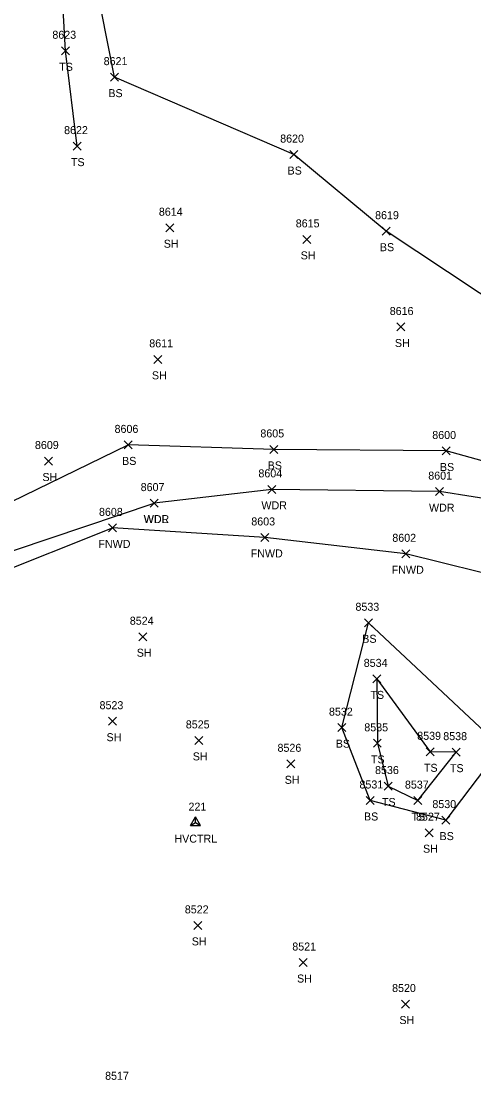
# Model space of a CAD drawing. Extents: x 1769141 to 1770911, y 735471 to 741449.
# Drawn here: x 1770324.8 to 1770438.1, y 736995 to 737257.9 of the extents above; entities that cross this region are included whole.
import ezdxf

# ---------------------------------------------------------------- set-up
doc = ezdxf.new("R2010")
doc.units = 0
for name, color, linetype in [('C_A', 7, 'Continuous'), ('C_I', 7, 'Continuous'), ('CPSM', 7, 'Continuous'), ('L_A', 7, 'Continuous'), ('L_I', 7, 'Continuous'), ('L_TIC', 7, 'Continuous'), ('LAWA', 7, 'Continuous'), ('LELB', 7, 'Continuous'), ('LFNC', 7, 'Continuous')]:
    doc.layers.add(name, color=color, linetype=linetype)

msp = doc.modelspace()

# ---------------------------------------------------------------- linework, layer by layer
at = {"layer": 'CPSM'}
for p, q in [((1770367.22, 737056.83), (1770368.47, 737059)), ((1770367.22, 737056.83), (1770368.47, 737057.55)), ((1770367.22, 737056.83), (1770369.72, 737056.83)), ((1770369.72, 737056.83), (1770368.47, 737059)), ((1770368.47, 737057.55), (1770368.47, 737059)), ((1770368.47, 737057.55), (1770368.47, 737057.55)), ((1770368.47, 737057.55), (1770369.72, 737056.83))]:
    msp.add_line(p, q, dxfattribs=at)
at = {"layer": 'L_TIC'}
for points in [[(1770334.94, 737249.48), (1770336.94, 737251.48)], [(1770336.94, 737249.48), (1770334.94, 737251.48)], [(1770334.94, 737249.48), (1770336.94, 737251.48)], [(1770336.94, 737249.48), (1770334.94, 737251.48)], [(1770347.2, 737242.89), (1770349.2, 737244.89)], [(1770349.2, 737242.89), (1770347.2, 737244.89)], [(1770337.87, 737225.65), (1770339.87, 737227.65)], [(1770339.87, 737225.65), (1770337.87, 737227.65)], [(1770392.02, 737223.54), (1770394.02, 737225.54)], [(1770394.02, 737223.54), (1770392.02, 737225.54)], [(1770361.01, 737205.25), (1770363.01, 737207.25)], [(1770363.01, 737205.25), (1770361.01, 737207.25)], [(1770395.25, 737202.34), (1770397.25, 737204.34)], [(1770397.25, 737202.34), (1770395.25, 737204.34)], [(1770415.11, 737204.39), (1770417.11, 737206.39)], [(1770417.11, 737204.39), (1770415.11, 737206.39)], [(1770418.82, 737180.44), (1770420.82, 737182.44)], [(1770420.82, 737180.44), (1770418.82, 737182.44)], [(1770358.04, 737172.35), (1770360.04, 737174.35)], [(1770360.04, 737172.35), (1770358.04, 737174.35)], [(1770350.63, 737150.97), (1770352.63, 737152.97)], [(1770352.63, 737150.97), (1770350.63, 737152.97)], [(1770350.63, 737150.97), (1770352.63, 737152.97)], [(1770352.63, 737150.97), (1770350.63, 737152.97)], [(1770387.05, 737149.84), (1770389.05, 737151.84)], [(1770389.05, 737149.84), (1770387.05, 737151.84)], [(1770430.13, 737149.45), (1770432.13, 737151.45)], [(1770432.13, 737149.45), (1770430.13, 737151.45)], [(1770330.67, 737146.94), (1770332.67, 737148.94)], [(1770332.67, 737146.94), (1770330.67, 737148.94)], [(1770386.56, 737139.86), (1770388.56, 737141.86)], [(1770388.56, 737139.86), (1770386.56, 737141.86)], [(1770428.48, 737139.29), (1770430.48, 737141.29)], [(1770430.48, 737139.29), (1770428.48, 737141.29)], [(1770357.1, 737136.42), (1770359.1, 737138.42)], [(1770359.1, 737136.42), (1770357.1, 737138.42)], [(1770357.1, 737136.42), (1770359.1, 737138.42)], [(1770359.1, 737136.42), (1770357.1, 737138.42)], [(1770346.68, 737130.23), (1770348.68, 737132.23)], [(1770348.68, 737130.23), (1770346.68, 737132.23)], [(1770346.68, 737130.23), (1770348.68, 737132.23)], [(1770348.68, 737130.23), (1770346.68, 737132.23)], [(1770384.77, 737127.84), (1770386.77, 737129.84)], [(1770386.77, 737127.84), (1770384.77, 737129.84)], [(1770420.05, 737123.75), (1770422.05, 737125.75)], [(1770422.05, 737123.75), (1770420.05, 737125.75)], [(1770410.71, 737106.51), (1770412.71, 737108.51)], [(1770412.71, 737106.51), (1770410.71, 737108.51)], [(1770410.71, 737106.51), (1770412.71, 737108.51)], [(1770412.71, 737106.51), (1770410.71, 737108.51)], [(1770354.26, 737103.02), (1770356.26, 737105.02)], [(1770356.26, 737103.02), (1770354.26, 737105.02)], [(1770412.78, 737092.49), (1770414.78, 737094.49)], [(1770414.78, 737092.49), (1770412.78, 737094.49)], [(1770412.78, 737092.49), (1770414.78, 737094.49)], [(1770414.78, 737092.49), (1770412.78, 737094.49)], [(1770346.69, 737081.91), (1770348.69, 737083.91)], [(1770348.69, 737081.91), (1770346.69, 737083.91)], [(1770404.08, 737080.3), (1770406.08, 737082.3)], [(1770406.08, 737080.3), (1770404.08, 737082.3)], [(1770368.27, 737077.11), (1770370.27, 737079.11)], [(1770370.27, 737077.11), (1770368.27, 737079.11)], [(1770412.92, 737076.38), (1770414.92, 737078.38)], [(1770414.92, 737076.38), (1770412.92, 737078.38)], [(1770426.17, 737074.26), (1770428.17, 737076.26)], [(1770428.17, 737074.26), (1770426.17, 737076.26)], [(1770426.17, 737074.26), (1770428.17, 737076.26)], [(1770428.17, 737074.26), (1770426.17, 737076.26)], [(1770432.67, 737074.17), (1770434.67, 737076.17)], [(1770434.67, 737074.17), (1770432.67, 737076.17)], [(1770391.26, 737071.26), (1770393.26, 737073.26)], [(1770393.26, 737071.26), (1770391.26, 737073.26)], [(1770415.67, 737065.7), (1770417.67, 737067.7)], [(1770417.67, 737065.7), (1770415.67, 737067.7)], [(1770411.14, 737062.09), (1770413.14, 737064.09)], [(1770413.14, 737062.09), (1770411.14, 737064.09)], [(1770423.08, 737062.06), (1770425.08, 737064.06)], [(1770425.08, 737062.06), (1770423.08, 737064.06)], [(1770430.03, 737057.19), (1770432.03, 737059.19)], [(1770432.03, 737057.19), (1770430.03, 737059.19)], [(1770425.86, 737054.04), (1770427.86, 737056.04)], [(1770427.86, 737054.04), (1770425.86, 737056.04)], [(1770368.02, 737030.87), (1770370.02, 737032.87)], [(1770370.02, 737030.87), (1770368.02, 737032.87)], [(1770394.35, 737021.59), (1770396.35, 737023.59)], [(1770396.35, 737021.59), (1770394.35, 737023.59)], [(1770419.96, 737011.22), (1770421.96, 737013.22)], [(1770421.96, 737011.22), (1770419.96, 737013.22)]]:
    msp.add_lwpolyline(points, dxfattribs=at)
at = {"layer": 'LAWA'}
for points in [[(1770586.58, 737013.91), (1770575.08, 737024.25), (1770550.14, 737042.72), (1770533.43, 737057.66), (1770525.71, 737055.3), (1770522.81, 737058.38), (1770523.2, 737065.09), (1770513.62, 737091.84), (1770503.89, 737107.01), (1770499.37, 737121.32), (1770454.77, 737136.33), (1770429.48, 737140.29), (1770387.56, 737140.86), (1770358.1, 737137.42)], [(1770295.56, 736765.07), (1770298.44, 736807.53), (1770300.94, 736833.02), (1770303.15, 736868.46), (1770304.73, 736899.95), (1770312.24, 736920.03), (1770307.96, 736948.77), (1770308.9, 736965.25), (1770306.38, 736996.36), (1770309.8, 737006.68), (1770311.39, 737048.91), (1770314.52, 737106.24), (1770314.64, 737122.83), (1770358.1, 737137.42)]]:
    msp.add_lwpolyline(points, dxfattribs=at)
at = {"layer": 'LELB'}
for points in [[(1770495.87, 737193.33), (1770454.74, 737179.84), (1770416.11, 737205.39), (1770393.02, 737224.54), (1770348.2, 737243.89), (1770331.54, 737327.74)], [(1770335.94, 737250.48), (1770331.54, 737327.74)], [(1770338.87, 737226.65), (1770335.94, 737250.48)], [(1770304.12, 737007.29), (1770305.73, 737049.06), (1770307.04, 737102.55), (1770306, 737129.85), (1770351.63, 737151.97)], [(1770555.66, 737060.64), (1770538.34, 737074.44), (1770525.63, 737103.78), (1770515.58, 737112.49), (1770477.76, 737137.12), (1770449.77, 737145.33), (1770431.13, 737150.45), (1770388.05, 737150.84), (1770351.63, 737151.97)], [(1770444.9, 737076.46), (1770431.03, 737058.19), (1770412.14, 737063.09), (1770405.08, 737081.3), (1770411.71, 737107.51)], [(1770444.9, 737076.46), (1770411.71, 737107.51)], [(1770413.78, 737093.49), (1770427.17, 737075.26)], [(1770413.78, 737093.49), (1770413.92, 737077.38), (1770416.67, 737066.7), (1770424.08, 737063.06), (1770433.67, 737075.17), (1770427.17, 737075.26)]]:
    msp.add_lwpolyline(points, dxfattribs=at)
at = {"layer": 'LFNC'}
for points in [[(1770310.45, 736948.6), (1770310.85, 736965.36), (1770312.27, 736998.82), (1770312.61, 737007.06), (1770314.27, 737049.33), (1770316.75, 737108.16), (1770316.66, 737118.89), (1770347.68, 737131.23)], [(1770310.45, 736948.6), (1770357.01, 736936.47), (1770367.98, 736933.17), (1770406.58, 736922.1), (1770432.3, 736965.23), (1770448.43, 736992.73), (1770468.9, 737028.54), (1770475.9, 737042.39), (1770486.68, 737077.48), (1770492.36, 737095.48), (1770480.85, 737100.49), (1770448.64, 737117.91), (1770421.05, 737124.75), (1770385.77, 737128.84), (1770347.68, 737131.23)]]:
    msp.add_lwpolyline(points, dxfattribs=at)

# ---------------------------------------------------------------- texts
at = {"layer": 'C_A'}
msp.add_text('HVCTRL', height=2, dxfattribs=at).set_placement((1770363.16, 737052.55))
at = {"layer": 'C_I'}
msp.add_text('221', height=2, dxfattribs=at).set_placement((1770366.68, 737060.55))
at = {"layer": 'L_A'}
for s, p in [('TS', (1770334.35, 737245.48)), ('TS', (1770334.35, 737245.48)), ('BS', (1770346.64, 737238.89)), ('TS', (1770337.28, 737221.65)), ('BS', (1770391.46, 737219.54)), ('SH', (1770360.5, 737201.25)), ('BS', (1770414.55, 737200.39)), ('SH', (1770394.74, 737198.34)), ('SH', (1770418.31, 737176.44)), ('SH', (1770357.53, 737168.35)), ('BS', (1770350.07, 737146.97)), ('BS', (1770350.07, 737146.97)), ('BS', (1770386.49, 737145.84)), ('BS', (1770429.57, 737145.45)), ('SH', (1770330.15, 737142.94)), ('WDR', (1770384.92, 737135.86)), ('WDR', (1770426.84, 737135.29)), ('WDR', (1770355.47, 737132.42)), ('WDL', (1770355.52, 737132.42)), ('FNWD', (1770344.14, 737126.23)), ('FNWD', (1770344.14, 737126.23)), ('FNWD', (1770382.24, 737123.84)), ('FNWD', (1770417.52, 737119.75)), ('BS', (1770410.15, 737102.51)), ('BS', (1770410.15, 737102.51)), ('SH', (1770353.74, 737099.02)), ('TS', (1770412.19, 737088.49)), ('TS', (1770412.19, 737088.49)), ('SH', (1770346.18, 737077.91)), ('BS', (1770403.52, 737076.3)), ('SH', (1770367.76, 737073.11)), ('TS', (1770412.33, 737072.38)), ('TS', (1770425.58, 737070.26)), ('TS', (1770425.58, 737070.26)), ('TS', (1770432.08, 737070.17)), ('SH', (1770390.75, 737067.26)), ('TS', (1770415.08, 737061.7)), ('BS', (1770410.58, 737058.09)), ('TS', (1770422.49, 737058.06)), ('BS', (1770429.48, 737053.19)), ('SH', (1770425.35, 737050.04)), ('SH', (1770367.51, 737026.87)), ('SH', (1770393.83, 737017.59)), ('SH', (1770419.44, 737007.22))]:
    msp.add_text(s, height=2, dxfattribs=at).set_placement(p)
at = {"layer": 'L_I'}
for s, p in [('8623', (1770332.63, 737253.48)), ('8623', (1770332.63, 737253.48)), ('8621', (1770345.46, 737246.89)), ('8622', (1770335.56, 737229.65)), ('8620', (1770389.62, 737227.54)), ('8614', (1770359.27, 737209.25)), ('8619', (1770413.36, 737208.39)), ('8615', (1770393.51, 737206.34)), ('8616', (1770417.02, 737184.44)), ('8611', (1770356.87, 737176.35)), ('8606', (1770348.19, 737154.97)), ('8606', (1770348.19, 737154.97)), ('8605', (1770384.66, 737153.84)), ('8600', (1770427.66, 737153.45)), ('8609', (1770328.27, 737150.94)), ('8604', (1770384.17, 737143.86)), ('8601', (1770426.66, 737143.29)), ('8607', (1770354.72, 737140.42)), ('8607', (1770354.72, 737140.42)), ('8608', (1770344.29, 737134.23)), ('8608', (1770344.29, 737134.23)), ('8603', (1770382.39, 737131.84)), ('8602', (1770417.67, 737127.75)), ('8533', (1770408.45, 737110.51)), ('8533', (1770408.45, 737110.51)), ('8524', (1770352, 737107.02)), ('8534', (1770410.52, 737096.49)), ('8534', (1770410.52, 737096.49)), ('8523', (1770344.43, 737085.91)), ('8532', (1770401.82, 737084.3)), ('8525', (1770366.01, 737081.11)), ('8535', (1770410.66, 737080.38)), ('8539', (1770423.9, 737078.26)), ('8539', (1770423.9, 737078.26)), ('8538', (1770430.41, 737078.17)), ('8526', (1770388.95, 737075.26)), ('8536', (1770413.35, 737069.7)), ('8531', (1770409.45, 737066.09)), ('8537', (1770420.82, 737066.06)), ('8530', (1770427.69, 737061.19)), ('8527', (1770423.6, 737058.04)), ('8522', (1770365.76, 737034.87)), ('8521', (1770392.65, 737025.59)), ('8520', (1770417.61, 737015.22)), ('8517', (1770345.82, 736993.28))]:
    msp.add_text(s, height=2, dxfattribs=at).set_placement(p)

doc.saveas('drawing.dxf')
